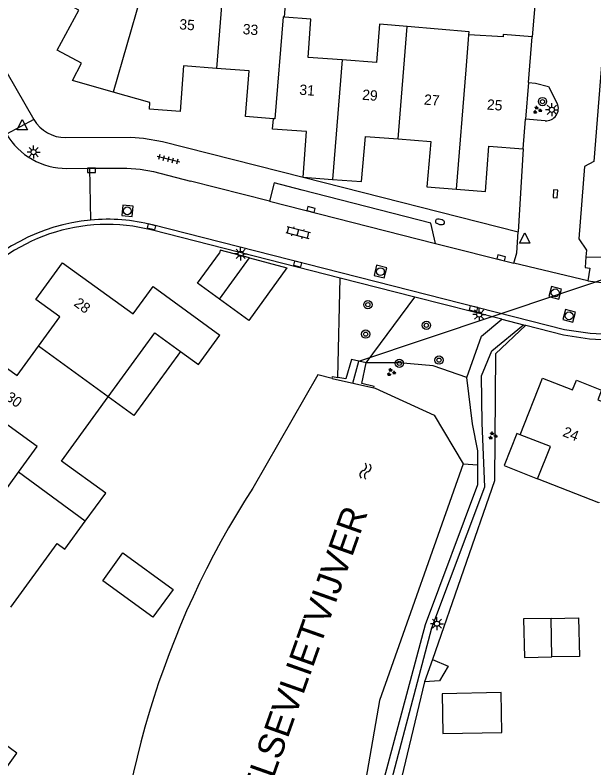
# Model space of a CAD drawing. Extents: x 126000 to 131009, y 393000 to 395500.
# Drawn here: x 130729.3 to 130785.1, y 395251.4 to 395324.1 of the extents above; entities that cross this region are included whole.
import ezdxf

# ---------------------------------------------------------------- set-up
doc = ezdxf.new("R2010")
doc.units = 0
for name, color, linetype in [('gg-afsc-erfafscheiding', 7, 'Continuous'), ('gg-anno-huisnummerreeks BGT', 7, 'Continuous'), ('gg-anno-naam water', 7, 'Continuous'), ('gg-bbg-bijgebouw', 7, 'Continuous'), ('gg-bbg-gedigitaliseerde bebouwing', 7, 'Continuous'), ('gg-bbg-gedigitaliseerde bijgebouw', 7, 'Continuous'), ('gg-bbg-hoofdgebouw', 7, 'Continuous'), ('gg-bbg-luifel en loopbrug', 7, 'Continuous'), ('gg-bbg-tussenscheiding', 7, 'Continuous'), ('gg-knt-onverhard', 7, 'Continuous'), ('gg-knt-verharding', 7, 'Continuous'), ('gg-knt-verharding nz', 7, 'Continuous'), ('gg-kntw-beschoeiing', 7, 'Continuous'), ('gg-kwrk-duiker element', 7, 'Continuous'), ('gg-kwrk-duiker nz buis', 7, 'Continuous'), ('gg-kwrk-uitstroombak niveau min 01', 7, 'Continuous'), ('gt-grn-groengrens', 7, 'Continuous'), ('gt-grn-vlakafsluiter', 7, 'Continuous'), ('gt-grn-weggrens', 7, 'Continuous'), ('gt-symb-boom', 7, 'Continuous'), ('gt-symb-brandkraan', 7, 'Continuous'), ('gt-symb-groenvak', 7, 'Continuous'), ('gt-symb-klinker verharding', 7, 'Continuous'), ('gt-symb-kolk', 7, 'Continuous'), ('gt-symb-lichtmast', 7, 'Continuous'), ('gt-symb-rioolschacht', 7, 'Continuous'), ('gt-symb-tegel verharding', 7, 'Continuous'), ('gt-symb-waterafsluiter', 7, 'Continuous'), ('gt-symb-watersymbool', 7, 'Continuous')]:
    doc.layers.add(name, color=color, linetype=linetype)

# ---------------------------------------------------------------- blocks, each defined once
blk = doc.blocks.new('gt0-GRVAK')
at = {"layer": 'gt-symb-groenvak'}
for p, q in [((-0.11, 0.189), (-0.228, 0.24)), ((-0.182, 0.153), (0.088, 0.153)), ((-0.091, 0.211), (-0.156, 0.322)), ((-0.047, 0.214), (-0.047, 0.393)), ((-0.004, 0.211), (0.061, 0.322)), ((0.015, 0.189), (0.133, 0.24)), ((0.262, -0.052), (0.197, 0.059)), ((0.305, -0.049), (0.305, 0.13)), ((0.349, -0.052), (0.414, 0.059)), ((-0.245, -0.228), (-0.363, -0.177)), ((-0.318, -0.264), (-0.047, -0.264)), ((-0.226, -0.206), (-0.291, -0.095)), ((-0.183, -0.203), (-0.183, -0.024)), ((-0.139, -0.206), (-0.074, -0.095)), ((-0.12, -0.228), (-0.002, -0.177)), ((0.243, -0.074), (0.125, -0.023)), ((0.17, -0.11), (0.441, -0.11)), ((0.368, -0.074), (0.486, -0.023))]:
    blk.add_line(p, q, dxfattribs=at)
blk = doc.blocks.new('gt0-BOOM')
at = {"layer": 'gt-symb-boom'}
for radius in [0.4, 0.2]:
    blk.add_circle((0, 0), radius, dxfattribs=at)
blk = doc.blocks.new('gt0-LMAST')
at = {"layer": 'gt-symb-lichtmast'}
for p, q in [((-0.182, 0.173), (-0.447, 0.438)), ((-0.005, 0.246), (-0.005, 0.621)), ((0.172, 0.173), (0.437, 0.438)), ((-0.255, -0.004), (-0.63, -0.004)), ((-0.182, -0.181), (-0.447, -0.446)), ((-0.005, -0.254), (-0.005, -0.629)), ((0.437, -0.446), (0.172, -0.181)), ((0.245, -0.004), (0.62, -0.004))]:
    blk.add_line(p, q, dxfattribs=at)
blk.add_circle((-0.005, -0.004), 0.25, dxfattribs=at)
blk = doc.blocks.new('gt0-KOLK')
at = {"layer": 'gt-symb-kolk'}
blk.add_lwpolyline([(0, 0), (0.375, 0), (0.375, 0.4), (-0.375, 0.4), (-0.375, 0), (0, 0)], dxfattribs=at)
blk = doc.blocks.new('gt0-WA')
at = {"layer": 'gt-symb-watersymbool'}
for centre, start, end in [((-0.323, 0.022), 28.07249, 151.92751), ((0.427, 0.422), 208.07248, 331.92751), ((-0.323, -0.428), 28.07249, 151.92751), ((0.427, -0.028), 208.07248, 331.92751)]:
    blk.add_arc(centre, 0.425, start, end, dxfattribs=at)
blk = doc.blocks.new('gt0-RS')
at = {"layer": 'gt-symb-rioolschacht'}
blk.add_lwpolyline([(-0.5, -0.5), (0.5, -0.5), (0.5, 0.5), (-0.5, 0.5)], close=True, dxfattribs=at)
blk.add_circle((0, 0), 0.375, dxfattribs=at)
blk = doc.blocks.new('gt0-WAFSL')
at = {"layer": 'gt-symb-waterafsluiter'}
for p, q in [((-0.5, -0.333), (0, 0.667)), ((0, 0.667), (0.5, -0.333)), ((0.5, -0.333), (-0.5, -0.333))]:
    blk.add_line(p, q, dxfattribs=at)
blk = doc.blocks.new('gt0-KL1')
at = {"layer": 'gt-symb-klinker verharding'}
for p, q in [((-1.15, 0.3), (1.15, 0.3)), ((-1, -0.3), (-1, 0.3)), ((-0.5, 0.3), (-0.5, 0.45)), ((0, -0.3), (0, 0.3)), ((0.5, 0.3), (0.5, 0.45)), ((1, -0.3), (1, 0.3)), ((-1.15, -0.3), (1.15, -0.3)), ((-0.5, -0.45), (-0.5, -0.3)), ((0.5, -0.45), (0.5, -0.3))]:
    blk.add_line(p, q, dxfattribs=at)
blk = doc.blocks.new('gt0-BR')
at = {"layer": 'gt-symb-brandkraan'}
for centre, radius, start, end in [((-0.244, 0), 0.206, 107.56694, 252.43307), ((0.599, -2.664), 3, 106.89205, 107.56694), ((0, -0.691), 0.938, 73.10799, 106.89205), ((-0.599, -2.664), 3, 72.43309, 73.10799), ((0.244, 0), 0.206, 287.56695, 72.43309), ((0.599, 2.664), 3, 252.43307, 253.10797), ((0, 0.691), 0.938, 253.10797, 286.89206), ((-0.599, 2.664), 3, 286.89206, 287.56695)]:
    blk.add_arc(centre, radius, start, end, dxfattribs=at)
blk = doc.blocks.new('gt0-TEG1')
at = {"layer": 'gt-symb-tegel verharding'}
for p, q in [((-1.125, 0), (1.125, 0)), ((-0.9, -0.25), (-0.9, 0.25)), ((-0.45, -0.25), (-0.45, 0.25)), ((0, -0.25), (0, 0.25)), ((0.45, -0.25), (0.45, 0.25)), ((0.9, -0.25), (0.9, 0.25))]:
    blk.add_line(p, q, dxfattribs=at)

msp = doc.modelspace()

# ---------------------------------------------------------------- linework, layer by layer
at = {"layer": 'gg-afsc-erfafscheiding'}
for p, q in [((130779.568, 395326.643), (130779.197, 395322.035)), ((130760.444, 395289.147), (130760.668, 395298.736)), ((130775.542, 395279.141), (130769.586, 395261.899)), ((130769.586, 395261.899), (130771.077, 395261.263)), ((130770.255, 395259.863), (130768.82, 395259.752))]:
    msp.add_line(p, q, dxfattribs=at)
for points in [[(130778.587, 395294.171), (130775.669, 395291.421), (130775.542, 395279.141)], [(130768.82, 395259.752), (130764.024, 395239.732), (130763.42, 395230.024)]]:
    msp.add_lwpolyline(points, dxfattribs=at)
at = {"layer": 'gg-bbg-bijgebouw'}
msp.add_line((130749.029, 395296.703), (130751.923, 395300.681), dxfattribs=at)
msp.add_lwpolyline([(130751.923, 395300.681), (130755.538, 395299.735), (130751.859, 395294.644), (130749.029, 395296.703)], dxfattribs=at)
at = {"layer": 'gg-bbg-gedigitaliseerde bebouwing'}
for p, q in [((130755.31, 395323.93), (130755.44, 395325.62)), ((130776.389, 395322.017), (130773.094, 395322.225)), ((130776.408, 395322.257), (130776.389, 395322.017)), ((130779.197, 395322.035), (130776.408, 395322.257)), ((130746.999, 395290.386), (130749.072, 395293.22)), ((130745.265, 395291.647), (130746.999, 395290.386)), ((130728.908, 395266.971), (130733.378, 395273.112))]:
    msp.add_line(p, q, dxfattribs=at)
for points in [[(130760.88, 395319.794), (130757.57, 395320.04), (130757.85, 395323.73), (130755.31, 395323.93)], [(130767.13, 395323.005), (130764.45, 395323.23), (130764.17, 395319.55), (130760.88, 395319.794)], [(130773.094, 395322.225), (130773.116, 395322.501), (130767.13, 395323.005)], [(130738.307, 395287.252), (130742.8, 395293.44), (130745.265, 395291.647)], [(130736.09, 395275.27), (130738.06, 395277.97), (130733.81, 395281.06), (130738.307, 395287.252)], [(130779.71, 395279.348), (130780.944, 395282.457), (130778.03, 395283.61)], [(130785.65, 395277.092), (130785.62, 395277.028), (130779.71, 395279.348)], [(130733.378, 395273.112), (130734.12, 395272.57), (130736.09, 395275.27)]]:
    msp.add_lwpolyline(points, dxfattribs=at)
at = {"layer": 'gg-bbg-gedigitaliseerde bijgebouw'}
for points in [[(130781.012, 395265.875), (130778.36, 395265.82), (130778.44, 395262.1), (130781.101, 395262.15)], [(130781.012, 395265.875), (130783.67, 395265.93), (130783.77, 395262.2), (130781.101, 395262.15)], [(130770.504, 395258.606), (130770.577, 395254.753), (130776.278, 395254.86), (130776.205, 395258.714), (130770.504, 395258.606)]]:
    msp.add_lwpolyline(points, dxfattribs=at)
at = {"layer": 'gg-bbg-hoofdgebouw'}
for p, q in [((130778.844, 395317.621), (130779.197, 395322.035)), ((130778.844, 395317.621), (130778.56, 395314.071)), ((130778.332, 395311.221), (130778.56, 395314.071)), ((130757.1, 395308.465), (130759.929, 395308.258))]:
    msp.add_line(p, q, dxfattribs=at)
for points in [[(130738.778, 395316.683), (130734.861, 395317.792), (130735.727, 395319.471), (130733.375, 395320.737), (130735.457, 395324.607), (130732.577, 395326.164), (130733.011, 395327.028)], [(130748.741, 395318.965), (130745.561, 395319.208), (130745.226, 395314.823), (130742.282, 395315.051), (130742.313, 395315.682), (130738.778, 395316.683)], [(130754.228, 395314.119), (130751.545, 395314.34), (130751.88, 395318.725), (130748.741, 395318.965)], [(130757.1, 395308.465), (130757.439, 395312.872), (130754.155, 395313.119), (130754.228, 395314.119)], [(130759.929, 395308.258), (130762.739, 395308.052), (130763.102, 395312.412), (130766.259, 395312.164)], [(130766.259, 395312.164), (130769.404, 395311.916), (130769.035, 395307.55), (130771.89, 395307.321)], [(130771.89, 395307.321), (130774.69, 395307.097), (130775.025, 395311.473), (130778.332, 395311.221)], [(130731.57, 395292.157), (130733.622, 395294.995), (130731.323, 395296.667), (130733.899, 395300.199), (130740.715, 395295.28), (130742.652, 395297.915), (130749.072, 395293.22)], [(130724.613, 395287.42), (130727.193, 395290.978), (130729.517, 395289.317), (130731.57, 395292.157)], [(130778.03, 395283.61), (130780.188, 395289.064), (130783.082, 395287.957), (130783.455, 395288.861), (130785.887, 395287.895), (130785.512, 395286.976), (130788.647, 395285.749), (130788.804, 395286.144)], [(130729.634, 395279.99), (130731.438, 395282.472), (130724.613, 395287.42)], [(130720.98, 395282.421), (130727.805, 395277.473), (130729.634, 395279.99)]]:
    msp.add_lwpolyline(points, dxfattribs=at)
at = {"layer": 'gg-bbg-luifel en loopbrug'}
for points in [[(130751.923, 395300.681), (130749.105, 395301.419), (130749.032, 395301.139)], [(130749.029, 395296.703), (130746.92, 395298.238), (130749.032, 395301.139)], [(130745.265, 395291.647), (130740.763, 395285.464), (130738.307, 395287.252)], [(130778.03, 395283.61), (130777.708, 395283.737), (130776.478, 395280.627), (130779.71, 395279.348)], [(130744.562, 395268.669), (130742.615, 395265.994), (130737.775, 395269.518), (130739.722, 395272.193), (130744.562, 395268.669)], [(130724.44, 395252.41), (130727.534, 395250.157), (130729.501, 395252.859), (130726.407, 395255.112)]]:
    msp.add_lwpolyline(points, dxfattribs=at)
at = {"layer": 'gg-bbg-tussenscheiding'}
for p, q in [((130749.6, 395329.81), (130748.741, 395318.965)), ((130741.51, 395326.131), (130738.778, 395316.683)), ((130766.259, 395312.164), (130767.13, 395323.005)), ((130760.88, 395319.794), (130759.929, 395308.258)), ((130738.307, 395287.252), (130731.57, 395292.157)), ((130736.09, 395275.27), (130729.634, 395279.99)), ((130781.101, 395262.15), (130781.012, 395265.875))]:
    msp.add_line(p, q, dxfattribs=at)
for points in [[(130755.31, 395323.93), (130755.18, 395323.94), (130754.37, 395314.11), (130754.228, 395314.119)], [(130771.89, 395307.321), (130772.82, 395318.839), (130773.056, 395321.759), (130773.094, 395322.225)]]:
    msp.add_lwpolyline(points, dxfattribs=at)
at = {"layer": 'gg-knt-onverhard'}
for points in [[(130772.874, 395289.13), (130774.298, 395293.135), (130776.276, 395294.76)], [(130762.585, 395238.503), (130762.601, 395238.725), (130769.5, 395264.968), (130774.633, 395278.583), (130774.361, 395284.727), (130774.29, 395289.295), (130775.312, 395291.706), (130778.364, 395294.228)], [(130773.953, 395280.695), (130773.956, 395282.06), (130773.429, 395284.649), (130772.874, 395289.13)], [(130760.467, 395225.586), (130761.475, 395231.823), (130761.716, 395235.343), (130761.832, 395238.869), (130768.902, 395265.272), (130773.948, 395278.791), (130773.953, 395280.695)]]:
    msp.add_lwpolyline(points, dxfattribs=at)
at = {"layer": 'gg-knt-verharding'}
for p, q in [((130713.697, 395343.96), (130731.136, 395314.046)), ((130778.844, 395317.621), (130779.508, 395317.554)), ((130780.439, 395313.92), (130778.56, 395314.071)), ((130778.332, 395311.221), (130777.826, 395303.202)), ((130734.317, 395309.322), (130736.495, 395309.335)), ((130736.495, 395309.335), (130736.603, 395304.335)), ((130757.1, 395308.465), (130777.826, 395303.202)), ((130753.87, 395306.159), (130746.245, 395308.1)), ((130760.668, 395298.736), (130742.575, 395303.345)), ((130769.88, 395302.083), (130777.43, 395300.161)), ((130784.38, 395300.783), (130819.203, 395300.2)), ((130767.873, 395296.901), (130760.668, 395298.736)), ((130776.276, 395294.76), (130767.873, 395296.901)), ((130776.276, 395294.76), (130778.364, 395294.228)), ((130778.364, 395294.228), (130778.587, 395294.171))]:
    msp.add_line(p, q, dxfattribs=at)
for points in [[(130785.941, 395320.129), (130785.138, 395309.998), (130784.233, 395309.494), (130783.682, 395302.523), (130784.434, 395301.429), (130784.38, 395300.783)], [(130779.508, 395317.554), (130780.769, 395317.222), (130781.604, 395315.588)], [(130734.214, 395312.297), (130740.472, 395312.35), (130741.714, 395312.25), (130743.528, 395311.911), (130757.1, 395308.465)], [(130736.495, 395309.335), (130740.099, 395309.357), (130741.387, 395309.254), (130742.656, 395309.014), (130746.245, 395308.1)], [(130757.005, 395307.228), (130754.322, 395307.918), (130753.87, 395306.159)], [(130769.88, 395302.083), (130769.43, 395304.032), (130757.005, 395307.228)], [(130789.864, 395293.207), (130786.506, 395293.271), (130784.78, 395293.37), (130782.302, 395293.741), (130742.583, 395303.859)], [(130777.43, 395300.161), (130777.698, 395301.179), (130777.826, 395303.202)], [(130784.38, 395300.783), (130784.295, 395299.762), (130784.748, 395299.673), (130784.557, 395298.464)], [(130784.557, 395298.464), (130785.873, 395298.298), (130789.957, 395298.219)], [(130778.587, 395294.171), (130782.203, 395293.25), (130784.729, 395292.872), (130786.487, 395292.771), (130835.718, 395291.828)]]:
    msp.add_lwpolyline(points, dxfattribs=at)
for centre, radius, start, end in [((130780.54, 395315.091), 1.175, 265.08349, 25.05243), ((130734.18, 395315.82), 3.523, 210.23195, 270.55531), ((130734.277, 395316.033), 6.711, 210.447, 270.33903), ((130738.205, 395286.639), 17.768, 95.17143, 141.56205), ((130738.202, 395286.624), 17.783, 75.73837, 95.15949), ((130738.205, 395286.638), 17.269, 75.34095, 142.25591)]:
    msp.add_arc(centre, radius, start, end, dxfattribs=at)
at = {"layer": 'gg-knt-verharding nz'}
msp.add_line((130753.87, 395306.159), (130769.88, 395302.083), dxfattribs=at)
at = {"layer": 'gg-kntw-beschoeiing'}
for points in [[(130759.897, 395289.036), (130758.519, 395289.399), (130752.252, 395278.462)], [(130764.032, 395288.11), (130769.722, 395285.511), (130772.537, 395280.787)], [(130772.537, 395280.787), (130764.46, 395257.95), (130758.918, 395225.889)]]:
    msp.add_lwpolyline(points, dxfattribs=at)
msp.add_arc((130823.713, 395232.349), 85.047, 147.16636, 179.41261, dxfattribs=at)
at = {"layer": 'gg-kwrk-duiker element'}
msp.add_line((130763.919, 395288.135), (130764.032, 395288.11), dxfattribs=at)
at = {"layer": 'gg-kwrk-duiker nz buis'}
msp.add_lwpolyline([(130761.908, 395288.586), (130762.47, 395290.703), (130801.931, 395303.944), (130801.18, 395306.033)], dxfattribs=at)
at = {"layer": 'gg-kwrk-uitstroombak niveau min 01'}
msp.add_line((130759.897, 395289.036), (130763.919, 395288.135), dxfattribs=at)
for points in [[(130763.186, 395290.539), (130761.754, 395290.866), (130761.212, 395289.007), (130760.444, 395289.147)], [(130763.919, 395288.135), (130763.946, 395288.257), (130762.754, 395288.557), (130763.186, 395290.539)], [(130759.897, 395289.036), (130759.939, 395289.24), (130760.444, 395289.147)]]:
    msp.add_lwpolyline(points, dxfattribs=at)
at = {"layer": 'gt-grn-groengrens'}
for p, q in [((130763.186, 395290.539), (130767.873, 395296.901)), ((130772.537, 395280.787), (130773.953, 395280.695))]:
    msp.add_line(p, q, dxfattribs=at)
msp.add_lwpolyline([(130772.874, 395289.13), (130769.634, 395290.272), (130766.355, 395290.542), (130763.186, 395290.539)], dxfattribs=at)
at = {"layer": 'gt-grn-vlakafsluiter'}
for p, q in [((130769.586, 395261.899), (130768.82, 395259.752)), ((130771.077, 395261.263), (130770.255, 395259.863))]:
    msp.add_line(p, q, dxfattribs=at)
at = {"layer": 'gt-grn-weggrens'}
for p, q in [((130731.136, 395314.046), (130728.492, 395312.632)), ((130784.557, 395298.464), (130777.43, 395300.161))]:
    msp.add_line(p, q, dxfattribs=at)

# ---------------------------------------------------------------- block references
at = {"layer": 'gt-symb-boom'}
for p in [(130780.185, 395315.768), (130763.345, 395296.163), (130768.989, 395294.169), (130763.135, 395293.318), (130770.208, 395290.809), (130766.378, 395290.495)]:
    msp.add_blockref('gt0-BOOM', p, dxfattribs=at)
at = {"layer": 'gt-symb-brandkraan', "rotation": -13.883418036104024}
msp.add_blockref('gt0-BR', (130770.304, 395304.154), dxfattribs=at)
at = {"layer": 'gt-symb-groenvak'}
for p in [(130779.669, 395314.953), (130765.581, 395289.636), (130775.375, 395283.513)]:
    msp.add_blockref('gt0-GRVAK', p, dxfattribs=at)
at = {"layer": 'gt-symb-klinker verharding', "rotation": -14.300277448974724}
msp.add_blockref('gt0-KL1', (130756.613, 395303.121), dxfattribs=at)
at = {"layer": 'gt-symb-kolk'}
msp.add_blockref('gt0-KOLK', (130736.688, 395308.937), dxfattribs=at)
for p, rotation in [((130781.625, 395306.85), 86.38792501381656), ((130757.808, 395305.165), -13.883418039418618), ((130742.434, 395303.485), -13.883418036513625), ((130776.151, 395300.492), -13.883418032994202), ((130756.525, 395299.894), -13.883418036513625), ((130773.475, 395295.582), -13.8834180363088)]:
    msp.add_blockref('gt0-KOLK', p, dxfattribs=dict(at, rotation=rotation))
at = {"layer": 'gt-symb-lichtmast'}
for p in [(130781.098, 395314.98), (130731.11, 395310.896), (130751.081, 395301.071), (130774.09, 395295.211), (130770.011, 395265.365)]:
    msp.add_blockref('gt0-LMAST', p, dxfattribs=at)
at = {"layer": 'gt-symb-rioolschacht'}
for p, rotation in [((130740.153, 395305.22), -5.453918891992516), ((130764.555, 395299.356), -13.883418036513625), ((130781.411, 395297.306), -13.8834180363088), ((130782.756, 395295.084), -13.883418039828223)]:
    msp.add_blockref('gt0-RS', p, dxfattribs=dict(at, rotation=rotation))
at = {"layer": 'gt-symb-tegel verharding', "rotation": -14.300277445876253}
msp.add_blockref('gt0-TEG1', (130744.107, 395310.222), dxfattribs=at)
at = {"layer": 'gt-symb-waterafsluiter'}
for p in [(130730.011, 395313.388), (130778.478, 395302.442)]:
    msp.add_blockref('gt0-WAFSL', p, dxfattribs=at)
at = {"layer": 'gt-symb-watersymbool', "rotation": -103.93901435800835}
msp.add_blockref('gt0-WA', (130763.126, 395280.138), dxfattribs=at)

# ---------------------------------------------------------------- texts
at = {"layer": 'gg-anno-huisnummerreeks BGT'}
for s, rotation, p in [('35', 355.6, (130745.13, 395322.751)), ('33', 355.6, (130751.247, 395322.284)), ('31', 355.7, (130756.71, 395316.436)), ('29', 355.5, (130762.765, 395315.95)), ('27', 355.5, (130768.73, 395315.48)), ('25', 355.6, (130774.8, 395315.001)), ('28', 323.9, (130734.916, 395296.125)), ('30', 324.1, (130728.318, 395287.038)), ('24', 338.6, (130782.053, 395283.499))]:
    msp.add_text(s, height=1, rotation=rotation, dxfattribs=at).set_placement(p)
at = {"layer": 'gg-anno-naam water'}
msp.add_text('UPPELSEVLIETVIJVER', height=2.5, rotation=70.49643, dxfattribs=at).set_placement((130751.204, 395241.782))

doc.saveas('drawing.dxf')
